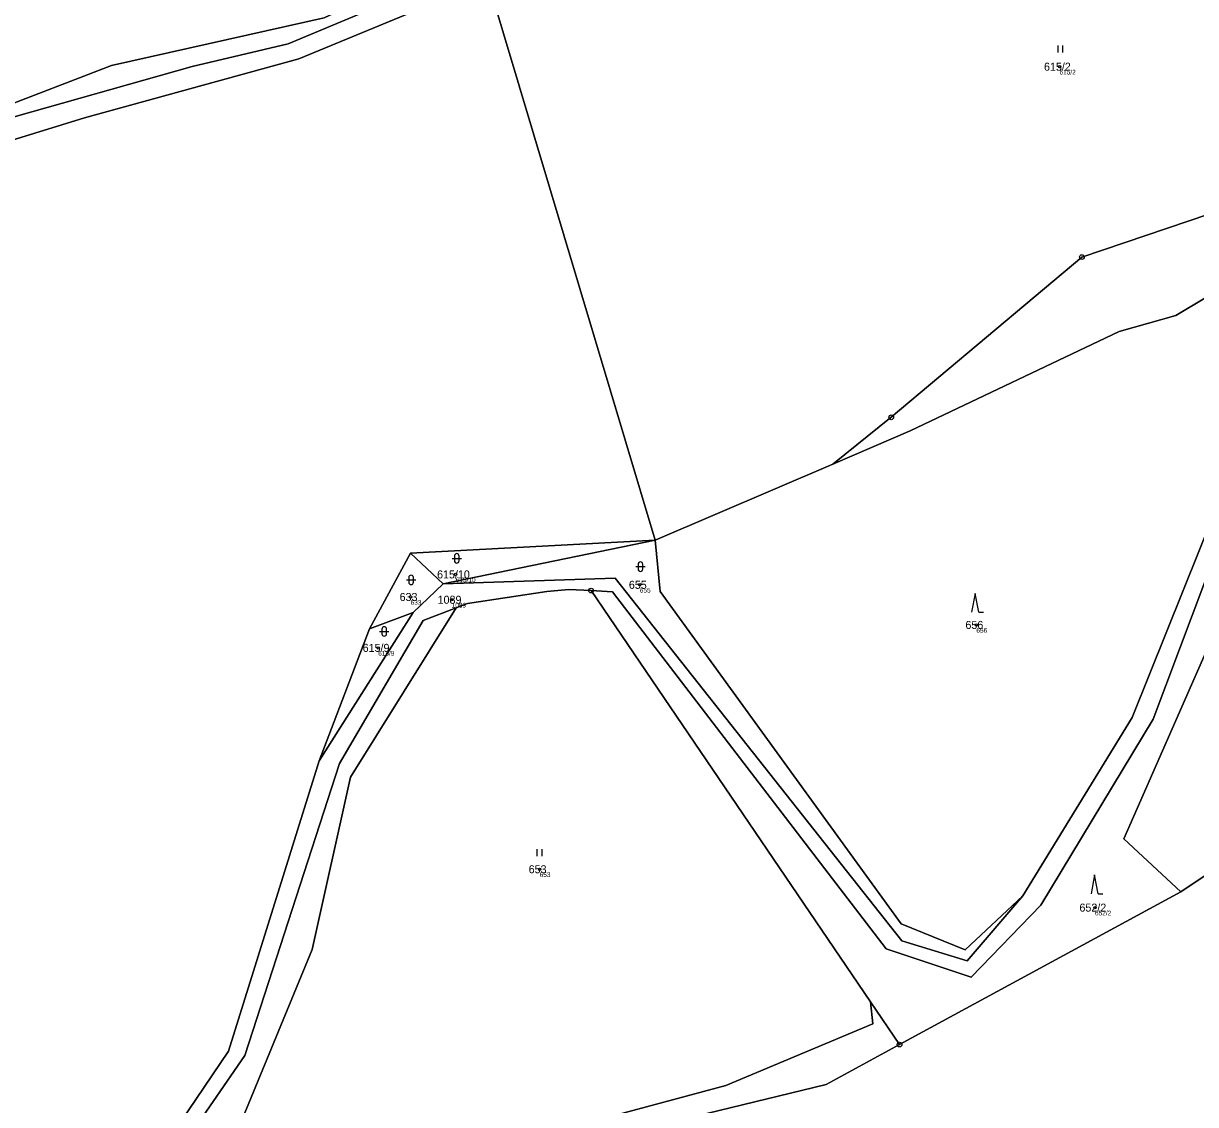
# Model space of a CAD drawing. Extents: x -554500 to -548272, y -1079733 to -1073730.
# Drawn here: x -553289.5 to -553040.5, y -1076516.2 to -1076286.6 of the extents above; entities that cross this region are included whole.
import ezdxf

# ---------------------------------------------------------------- set-up
doc = ezdxf.new("R2010")
doc.units = 0
for name, color, linetype in [('Definiční body', 7, 'Continuous'), ('Hranice parcel', 7, 'Continuous'), ('Parcelní čísla', 7, 'Continuous'), ('Polygon parcely', 7, 'Continuous'), ('Značky bodu BP', 7, 'Continuous'), ('Značky kultur', 7, 'Continuous')]:
    doc.layers.add(name, color=color, linetype=linetype)

msp = doc.modelspace()

# ---------------------------------------------------------------- linework, layer by layer
at = {"layer": 'Definiční body'}
for centre in [(-553069.42, -1076295.73994), (-553197.68, -1076403.58994), (-553158.57, -1076405.79994), (-553207.26, -1076408.37994), (-553198.54, -1076408.96994), (-553087.08, -1076414.31994), (-553214.14, -1076419.18994), (-553179.85, -1076466.21994), (-553061.89, -1076474.36994)]:
    msp.add_circle(centre, 0.25, dxfattribs=at)
at = {"layer": 'Hranice parcel'}
for p, q in [((-553155.32, -1076396.28), (-553190.63, -1076278.23)), ((-553155.32, -1076396.28), (-553117.58, -1076380.14)), ((-553207.31, -1076399.08), (-553155.32, -1076396.28)), ((-553200.37, -1076405.6), (-553155.32, -1076396.28)), ((-553216, -1076415.18), (-553207.31, -1076399.08)), ((-553207.31, -1076399.08), (-553200.37, -1076405.6)), ((-553206.68, -1076411.71), (-553200.37, -1076405.6)), ((-553168.91, -1076407.03), (-553109.57, -1076494.36)), ((-553226.65, -1076443.17), (-553206.68, -1076411.71)), ((-553206.68, -1076411.71), (-553216, -1076415.18)), ((-553226.65, -1076443.17), (-553216, -1076415.18)), ((-553103.4, -1076503.45), (-553043.63, -1076471.01)), ((-553103.4, -1076503.45), (-553109.57, -1076494.36))]:
    msp.add_line(p, q, dxfattribs=at)
for points in [[(-553465.63, -1076360.12), (-553400.75, -1076337.87), (-553305.08, -1076310.23), (-553253.64, -1076295.72), (-553233.25, -1076290.9), (-553194.12, -1076274.42), (-553178.79, -1076263.74), (-553172.52, -1076253.96)], [(-553465.35, -1076351.76), (-553452.78, -1076349.7), (-553453.97, -1076345.27), (-553442.81, -1076342.26), (-553442.35, -1076343.97), (-553440.02, -1076341.73), (-553429.08, -1076342.46), (-553400.83, -1076331.52), (-553313.75, -1076308.26), (-553295.84, -1076305.09), (-553270.78, -1076295.45), (-553225.61, -1076285.33), (-553209.55, -1076277.85), (-553181.91, -1076263.42), (-553172.52, -1076253.96)], [(-553117.58, -1076380.14), (-553105.15, -1076370.22), (-553064.68, -1076336.17), (-553028.49, -1076323.94), (-552952.16, -1076263.53)], [(-553191.69, -1076277.75), (-553231.01, -1076294.08), (-553276.52, -1076306.61), (-553328.41, -1076322.57)], [(-553043.63, -1076471.01), (-553055.75, -1076459.79), (-553012.36, -1076360.97), (-552987.92, -1076328.02), (-552983.89, -1076319.35), (-552968.71, -1076307.31), (-552958.55, -1076293.26)], [(-552986.87, -1076314.43), (-553030.09, -1076382.57), (-553049.54, -1076434.36), (-553073.42, -1076473.87), (-553088.22, -1076489.11), (-553106.24, -1076483.1), (-553164.4, -1076407.27), (-553168.91, -1076407.03)], [(-553117.58, -1076380.14), (-553101.16, -1076373.09), (-553056.72, -1076351.99), (-553044.7, -1076348.56), (-553004.57, -1076324.59)], [(-553077.22, -1076471.9), (-553053.96, -1076433.97), (-553032.49, -1076380.36)], [(-553043.63, -1076471.01), (-553030.23, -1076462.04), (-552977.34, -1076437.01), (-552899.02, -1076384.51)], [(-553077.22, -1076471.9), (-553089.43, -1076483.37), (-553103.04, -1076477.82), (-553154.24, -1076407.21), (-553155.32, -1076396.28)], [(-553200.37, -1076405.6), (-553163.8, -1076404.39), (-553102.94, -1076481.45), (-553089.06, -1076485.69), (-553077.22, -1076471.9)], [(-553168.91, -1076407.03), (-553173.67, -1076406.78), (-553178.33, -1076407.25), (-553195.15, -1076409.74), (-553197.58, -1076410.67)], [(-553197.58, -1076410.67), (-553204.6, -1076413.36), (-553222.33, -1076443.78), (-553242.47, -1076505.77), (-553262.67, -1076535.11), (-553277.15, -1076544.65), (-553289.35, -1076547.67), (-553304.12, -1076543.18), (-553316.38, -1076543.03)], [(-553109.57, -1076494.36), (-553109.04, -1076499.09), (-553140.3, -1076512.18), (-553191.91, -1076526.06), (-553238.45, -1076532.66), (-553243.98, -1076521.54), (-553228.18, -1076483.24), (-553219.99, -1076446.64), (-553197.58, -1076410.67)], [(-553304.83, -1076539.54), (-553289.92, -1076544.2), (-553277.42, -1076541.38), (-553264.85, -1076532.82), (-553245.91, -1076504.87), (-553226.65, -1076443.17)], [(-553177.03, -1076528.61), (-553151.93, -1076519.94), (-553119.01, -1076511.92), (-553103.4, -1076503.45)]]:
    msp.add_lwpolyline(points, dxfattribs=at)
at = {"layer": 'Polygon parcely'}
for points in [[(-553038.93, -1076081.06), (-553086.61, -1076118.06), (-553087.02, -1076118.95), (-553096.72, -1076139.95), (-553109.05, -1076165.06), (-553120.08, -1076187.52), (-553132.05, -1076193.37), (-553143.88, -1076215.99), (-553145.37, -1076218.59), (-553156.39, -1076237.8), (-553169.3, -1076250.72), (-553172.52, -1076253.96), (-553178.79, -1076263.74), (-553194.12, -1076274.42), (-553233.25, -1076290.9), (-553253.64, -1076295.72), (-553305.08, -1076310.23)], [(-553328.41, -1076322.57), (-553276.52, -1076306.61), (-553231.01, -1076294.08), (-553191.69, -1076277.75), (-553188.54, -1076275.53), (-553177.69, -1076266.88), (-553154.29, -1076240.22), (-553139.85, -1076215.86), (-553128.74, -1076194.83), (-553117.7, -1076189.63), (-553092.46, -1076138.34), (-553084, -1076120.53), (-553035.75, -1076085.34)], [(-553295.84, -1076305.09), (-553270.78, -1076295.45), (-553225.61, -1076285.33), (-553209.55, -1076277.85), (-553181.91, -1076263.42), (-553172.52, -1076253.96), (-553169.3, -1076250.72), (-553174.98, -1076235.35), (-553185.93, -1076192.82), (-553192.34, -1076153.61), (-553234.53, -1076172.39), (-553265.17, -1076184.53), (-553306.2, -1076199.03)], [(-553289.92, -1076544.2), (-553277.42, -1076541.38), (-553264.85, -1076532.82), (-553245.91, -1076504.87), (-553226.65, -1076443.17), (-553216, -1076415.18), (-553207.31, -1076399.08), (-553155.32, -1076396.28), (-553190.63, -1076278.23), (-553191.69, -1076277.75), (-553231.01, -1076294.08), (-553276.52, -1076306.61), (-553328.41, -1076322.57)], [(-552880.48, -1076520.05), (-552872.84, -1076497.78), (-552870.27, -1076476.37), (-552866.46, -1076461.58), (-552838.97, -1076422.91), (-552748.83, -1076317.24), (-552748.69, -1076315.78), (-552781.28, -1076325.99), (-552874.34, -1076421.77), (-552899.02, -1076384.51), (-552977.34, -1076437.01), (-553030.23, -1076462.04), (-553043.63, -1076471.01), (-553103.4, -1076503.45), (-553119.01, -1076511.92), (-553151.93, -1076519.94)], [(-553032.49, -1076380.36), (-553053.96, -1076433.97), (-553077.22, -1076471.9), (-553089.06, -1076485.69), (-553102.94, -1076481.45), (-553163.8, -1076404.39), (-553200.37, -1076405.6), (-553206.68, -1076411.71), (-553226.65, -1076443.17), (-553245.91, -1076504.87), (-553264.85, -1076532.82)], [(-553262.67, -1076535.11), (-553242.47, -1076505.77), (-553222.33, -1076443.78), (-553204.6, -1076413.36), (-553197.58, -1076410.67), (-553195.15, -1076409.74), (-553178.33, -1076407.25), (-553173.67, -1076406.78), (-553168.91, -1076407.03), (-553164.4, -1076407.27), (-553106.24, -1076483.1), (-553088.22, -1076489.11), (-553073.42, -1076473.87), (-553049.54, -1076434.36), (-553030.09, -1076382.57)], [(-553294.23, -1076556.34), (-553223.72, -1076537.63), (-553195.69, -1076533.46), (-553177.03, -1076528.61), (-553151.93, -1076519.94), (-553119.01, -1076511.92), (-553103.4, -1076503.45), (-553109.57, -1076494.36), (-553109.04, -1076499.09), (-553140.3, -1076512.18), (-553191.91, -1076526.06), (-553238.45, -1076532.66), (-553243.98, -1076521.54), (-553228.18, -1076483.24), (-553219.99, -1076446.64), (-553197.58, -1076410.67), (-553204.6, -1076413.36), (-553222.33, -1076443.78), (-553242.47, -1076505.77), (-553262.67, -1076535.11), (-553277.15, -1076544.65), (-553289.35, -1076547.67), (-553304.12, -1076543.18)]]:
    msp.add_lwpolyline(points, dxfattribs=at)
for points in [[(-553117.58, -1076380.14), (-553105.15, -1076370.22), (-553064.68, -1076336.17), (-553028.49, -1076323.94), (-552952.16, -1076263.53), (-553057.73, -1076226.35), (-553084.5, -1076244.94), (-553084.14, -1076254.73), (-553099.33, -1076258.63), (-553098.64, -1076266.72), (-553107.95, -1076268.64), (-553109.96, -1076254.15), (-553135.65, -1076259.55), (-553158.4, -1076266.5), (-553183.19, -1076281.47), (-553190.63, -1076278.23), (-553155.32, -1076396.28)], [(-553233.25, -1076290.9), (-553194.12, -1076274.42), (-553178.79, -1076263.74), (-553172.52, -1076253.96), (-553181.91, -1076263.42), (-553209.55, -1076277.85), (-553225.61, -1076285.33), (-553270.78, -1076295.45), (-553295.84, -1076305.09), (-553313.75, -1076308.26), (-553400.83, -1076331.52), (-553429.08, -1076342.46), (-553440.02, -1076341.73), (-553442.35, -1076343.97), (-553442.81, -1076342.26), (-553453.97, -1076345.27), (-553452.78, -1076349.7), (-553465.35, -1076351.76), (-553467.04, -1076355.87), (-553465.63, -1076360.12), (-553400.75, -1076337.87), (-553305.08, -1076310.23), (-553253.64, -1076295.72)], [(-552959.81, -1076272.48), (-552947.32, -1076266.26), (-552952.16, -1076263.53), (-553028.49, -1076323.94), (-553064.68, -1076336.17), (-553105.15, -1076370.22), (-553117.58, -1076380.14), (-553101.16, -1076373.09), (-553056.72, -1076351.99), (-553044.7, -1076348.56), (-553004.57, -1076324.59), (-552994.02, -1076318.29)], [(-553030.23, -1076462.04), (-552977.34, -1076437.01), (-552899.02, -1076384.51), (-552889.52, -1076379.58), (-552884.46, -1076288.41), (-552898.29, -1076283.92), (-552926.38, -1076272.04), (-552941.07, -1076279.41), (-552958.55, -1076293.26), (-552968.71, -1076307.31), (-552983.89, -1076319.35), (-552987.92, -1076328.02), (-553012.36, -1076360.97), (-553055.75, -1076459.79), (-553043.63, -1076471.01)], [(-553106.24, -1076483.1), (-553164.4, -1076407.27), (-553168.91, -1076407.03), (-553109.57, -1076494.36), (-553103.4, -1076503.45), (-553043.63, -1076471.01), (-553055.75, -1076459.79), (-553012.36, -1076360.97), (-552987.92, -1076328.02), (-552983.89, -1076319.35), (-552968.71, -1076307.31), (-552958.55, -1076293.26), (-552970.95, -1076304.09), (-552986.87, -1076314.43), (-553030.09, -1076382.57), (-553049.54, -1076434.36), (-553073.42, -1076473.87), (-553088.22, -1076489.11)], [(-553032.49, -1076380.36), (-553030.44, -1076363.21), (-553008.78, -1076339.64), (-553004.35, -1076332.37), (-553004.57, -1076324.59), (-553044.7, -1076348.56), (-553056.72, -1076351.99), (-553101.16, -1076373.09), (-553117.58, -1076380.14), (-553155.32, -1076396.28), (-553154.24, -1076407.21), (-553103.04, -1076477.82), (-553089.43, -1076483.37), (-553077.22, -1076471.9), (-553053.96, -1076433.97)], [(-553200.37, -1076405.6), (-553155.32, -1076396.28), (-553207.31, -1076399.08)], [(-553077.22, -1076471.9), (-553089.43, -1076483.37), (-553103.04, -1076477.82), (-553154.24, -1076407.21), (-553155.32, -1076396.28), (-553200.37, -1076405.6), (-553163.8, -1076404.39), (-553102.94, -1076481.45), (-553089.06, -1076485.69)], [(-553200.37, -1076405.6), (-553207.31, -1076399.08), (-553216, -1076415.18), (-553206.68, -1076411.71)], [(-553197.58, -1076410.67), (-553219.99, -1076446.64), (-553228.18, -1076483.24), (-553243.98, -1076521.54), (-553238.45, -1076532.66), (-553191.91, -1076526.06), (-553140.3, -1076512.18), (-553109.04, -1076499.09), (-553109.57, -1076494.36), (-553168.91, -1076407.03), (-553173.67, -1076406.78), (-553178.33, -1076407.25), (-553195.15, -1076409.74)], [(-553216, -1076415.18), (-553226.65, -1076443.17), (-553206.68, -1076411.71)]]:
    msp.add_lwpolyline(points, close=True, dxfattribs=at)
at = {"layer": 'Značky bodu BP'}
for centre, radius in [((-553064.68, -1076336.16988), 0.5), ((-553064.68, -1076336.16988), 0.0303), ((-553105.15, -1076370.21988), 0.5), ((-553105.15, -1076370.21988), 0.0303), ((-553168.91, -1076407.02988), 0.5), ((-553168.91, -1076407.02988), 0.0303), ((-553103.4, -1076503.44988), 0.5), ((-553103.4, -1076503.44988), 0.0303)]:
    msp.add_circle(centre, radius, dxfattribs=at)
at = {"layer": 'Značky kultur'}
for p, q in [((-553069.731, -1076292.75), (-553069.731, -1076291.25)), ((-553068.73, -1076292.75), (-553068.73, -1076291.25)), ((-553198.461, -1076400.181), (-553196.459, -1076400.181)), ((-553197.961, -1076399.681), (-553197.961, -1076400.682)), ((-553196.959, -1076400.682), (-553196.959, -1076399.681)), ((-553158.931, -1076401.441), (-553158.931, -1076402.442)), ((-553157.929, -1076402.442), (-553157.929, -1076401.441)), ((-553159.431, -1076401.941), (-553157.429, -1076401.941)), ((-553208.141, -1076404.751), (-553206.139, -1076404.751)), ((-553207.641, -1076404.251), (-553207.641, -1076405.252)), ((-553206.639, -1076405.252), (-553206.639, -1076404.251)), ((-553087.34, -1076407.61), (-553088.09, -1076411.61)), ((-553086.59, -1076411.61), (-553087.34, -1076407.61)), ((-553086.59, -1076411.61), (-553085.594, -1076411.61)), ((-553213.861, -1076415.711), (-553211.859, -1076415.711)), ((-553213.361, -1076415.211), (-553213.361, -1076416.212)), ((-553212.359, -1076416.212), (-553212.359, -1076415.211)), ((-553180.341, -1076463.46), (-553180.341, -1076461.96)), ((-553179.34, -1076463.46), (-553179.34, -1076461.96)), ((-553061.97, -1076467.41), (-553062.72, -1076471.41)), ((-553061.22, -1076471.41), (-553061.97, -1076467.41)), ((-553061.22, -1076471.41), (-553060.224, -1076471.41))]:
    msp.add_line(p, q, dxfattribs=at)
for centre, start, end in [((-553197.46, -1076399.6809), 0, 180), ((-553197.46, -1076400.6809), 180, 359.9878861), ((-553158.43, -1076401.4409), 0, 180), ((-553207.14, -1076404.2509), 0, 180), ((-553158.43, -1076402.4409), 180, 359.9878861), ((-553207.14, -1076405.2509), 180, 359.9878861), ((-553212.86, -1076415.2109), 0, 180), ((-553212.86, -1076416.2109), 180, 359.9878861)]:
    msp.add_arc(centre, 0.5, start, end, dxfattribs=at)

# ---------------------------------------------------------------- texts
at = {"layer": 'Definiční body'}
for s, p in [('615/2', (-553069.42, -1076297.396)), ('615/10', (-553197.68, -1076405.246)), ('655', (-553158.57, -1076407.456)), ('633', (-553207.26, -1076410.036)), ('1089', (-553198.54, -1076410.626)), ('656', (-553087.08, -1076415.976)), ('615/9', (-553214.14, -1076420.846)), ('653', (-553179.85, -1076467.876)), ('652/2', (-553061.89, -1076476.026))]:
    msp.add_text(s, height=0.999996, dxfattribs=at).set_placement(p)
at = {"layer": 'Parcelní čísla'}
for s, p in [('615/2', (-553072.718, -1076296.59)), ('615/10', (-553201.627, -1076404.44)), ('655', (-553160.895, -1076406.65)), ('633', (-553209.585, -1076409.23)), ('1089', (-553201.514, -1076409.82)), ('656', (-553089.405, -1076415.17)), ('615/9', (-553217.438, -1076420.04)), ('653', (-553182.175, -1076467.07)), ('652/2', (-553065.188, -1076475.22))]:
    msp.add_text(s, height=1.699998, dxfattribs=at).set_placement(p)

doc.saveas('drawing.dxf')
